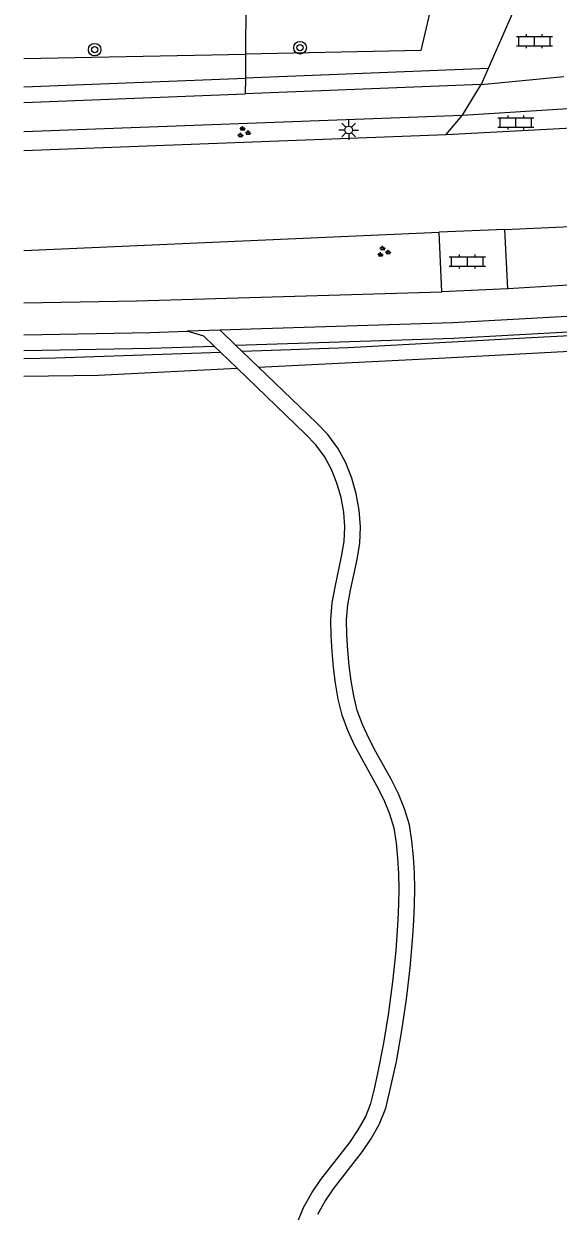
# Model space of a CAD drawing. Extents: x 128999 to 131010, y 395498 to 399007.
# Drawn here: x 129000 to 129034.1, y 396030.3 to 396106.1 of the extents above; entities that cross this region are included whole.
import ezdxf

# ---------------------------------------------------------------- set-up
doc = ezdxf.new("R2010")
doc.units = 0
for name, color, linetype in [('gg-afsc-hekwerk', 7, 'Continuous'), ('gg-knt-onverhard', 7, 'Continuous'), ('gg-knt-verharding', 7, 'Continuous'), ('gt-grn-groengrens', 7, 'Continuous'), ('gt-grn-groengrens NZ', 7, 'Continuous'), ('gt-grn-weggrens', 7, 'Continuous'), ('gt-symb-boom', 7, 'Continuous'), ('gt-symb-groenvak', 7, 'Continuous'), ('gt-symb-klinker verharding', 7, 'Continuous'), ('gt-symb-lichtmast', 7, 'Continuous')]:
    doc.layers.add(name, color=color, linetype=linetype)

# ---------------------------------------------------------------- blocks, each defined once
blk = doc.blocks.new('gt0-KL1')
at = {"layer": 'gt-symb-klinker verharding'}
for p, q in [((-1.15, 0.3), (1.15, 0.3)), ((-1, -0.3), (-1, 0.3)), ((-0.5, 0.3), (-0.5, 0.45)), ((0, -0.3), (0, 0.3)), ((0.5, 0.3), (0.5, 0.45)), ((1, -0.3), (1, 0.3)), ((-1.15, -0.3), (1.15, -0.3)), ((-0.5, -0.45), (-0.5, -0.3)), ((0.5, -0.45), (0.5, -0.3))]:
    blk.add_line(p, q, dxfattribs=at)
blk = doc.blocks.new('gt0-GRVAK')
at = {"layer": 'gt-symb-groenvak'}
for p, q in [((-0.11, 0.189), (-0.228, 0.24)), ((-0.182, 0.153), (0.088, 0.153)), ((-0.091, 0.211), (-0.156, 0.322)), ((-0.047, 0.214), (-0.047, 0.393)), ((-0.004, 0.211), (0.061, 0.322)), ((0.015, 0.189), (0.133, 0.24)), ((0.262, -0.052), (0.197, 0.059)), ((0.305, -0.049), (0.305, 0.13)), ((0.349, -0.052), (0.414, 0.059)), ((-0.245, -0.228), (-0.363, -0.177)), ((-0.318, -0.264), (-0.047, -0.264)), ((-0.226, -0.206), (-0.291, -0.095)), ((-0.183, -0.203), (-0.183, -0.024)), ((-0.139, -0.206), (-0.074, -0.095)), ((-0.12, -0.228), (-0.002, -0.177)), ((0.243, -0.074), (0.125, -0.023)), ((0.17, -0.11), (0.441, -0.11)), ((0.368, -0.074), (0.486, -0.023))]:
    blk.add_line(p, q, dxfattribs=at)
blk = doc.blocks.new('gt0-BOOM')
at = {"layer": 'gt-symb-boom'}
for radius in [0.4, 0.2]:
    blk.add_circle((0, 0), radius, dxfattribs=at)
blk = doc.blocks.new('gt0-LMAST')
at = {"layer": 'gt-symb-lichtmast'}
for p, q in [((-0.182, 0.173), (-0.447, 0.438)), ((-0.005, 0.246), (-0.005, 0.621)), ((0.172, 0.173), (0.437, 0.438)), ((-0.255, -0.004), (-0.63, -0.004)), ((-0.182, -0.181), (-0.447, -0.446)), ((-0.005, -0.254), (-0.005, -0.629)), ((0.437, -0.446), (0.172, -0.181)), ((0.245, -0.004), (0.62, -0.004))]:
    blk.add_line(p, q, dxfattribs=at)
blk.add_circle((-0.005, -0.004), 0.25, dxfattribs=at)

msp = doc.modelspace()

# ---------------------------------------------------------------- linework, layer by layer
at = {"layer": 'gg-afsc-hekwerk'}
msp.add_line((129000, 396103.86), (129014.142, 396104.15), dxfattribs=at)
msp.add_lwpolyline([(129026.034, 396107.455), (129025.32, 396104.379), (129014.142, 396104.15)], dxfattribs=at)
at = {"layer": 'gg-knt-onverhard'}
for p, q in [((129013.523, 396085.557), (129012.517, 396086.526)), ((129012.539, 396085.118), (129012.129, 396085.513)), ((129013.93, 396085.166), (129013.523, 396085.557)), ((129013.595, 396084.1), (129012.539, 396085.118)), ((129014.966, 396084.168), (129013.93, 396085.166))]:
    msp.add_line(p, q, dxfattribs=at)
for points in [[(129012.129, 396085.513), (129011.481, 396086.137), (129010.426, 396086.46)], [(129017.441, 396029.536), (129017.837, 396030.544), (129018.358, 396031.464), (129018.947, 396032.315), (129020.779, 396034.687), (129021.321, 396035.484), (129021.779, 396036.31), (129022.12, 396037.18), (129022.354, 396038.113), (129022.572, 396039.079), (129022.958, 396041.023), (129023.278, 396042.981), (129023.536, 396044.949), (129023.735, 396046.924), (129023.875, 396048.902), (129023.915, 396049.888), (129023.928, 396050.874), (129023.909, 396051.856), (129023.854, 396052.835), (129023.758, 396053.804), (129023.606, 396054.744), (129023.338, 396055.647), (129022.972, 396056.53), (129022.537, 396057.4), (129021.572, 396059.144), (129021.096, 396060.044), (129020.661, 396060.983), (129020.302, 396061.968), (129020.055, 396062.983), (129019.88, 396063.996), (129019.751, 396065.009), (129019.661, 396066.023), (129019.605, 396067.037), (129019.581, 396068.071), (129019.666, 396069.117), (129019.845, 396070.135), (129020.267, 396072.085), (129020.42, 396073.035), (129020.475, 396073.972), (129020.397, 396074.909), (129020.226, 396075.846), (129019.968, 396076.761), (129019.619, 396077.639), (129019.175, 396078.464), (129018.627, 396079.215), (129017.957, 396079.898), (129013.595, 396084.1)], [(129018.742, 396030.113), (129019.206, 396030.933), (129019.755, 396031.726), (129021.591, 396034.103), (129022.173, 396034.959), (129022.686, 396035.883), (129023.074, 396036.875), (129023.327, 396037.882), (129023.754, 396039.855), (129024.113, 396041.839), (129024.406, 396043.834), (129024.637, 396045.835), (129024.811, 396047.843), (129024.874, 396048.851), (129024.915, 396049.862), (129024.928, 396050.877), (129024.908, 396051.894), (129024.851, 396052.912), (129024.75, 396053.933), (129024.583, 396054.967), (129024.282, 396055.982), (129023.883, 396056.946), (129023.423, 396057.865), (129022.451, 396059.621), (129021.992, 396060.489), (129021.586, 396061.365), (129021.26, 396062.258), (129021.035, 396063.187), (129020.869, 396064.145), (129020.745, 396065.116), (129020.658, 396066.094), (129020.604, 396067.076), (129020.582, 396068.042), (129020.659, 396068.99), (129020.826, 396069.942), (129021.251, 396071.901), (129021.416, 396072.926), (129021.477, 396073.985), (129021.39, 396075.041), (129021.201, 396076.072), (129020.916, 396077.082), (129020.527, 396078.062), (129020.023, 396078.998), (129019.392, 396079.863), (129018.661, 396080.608), (129014.966, 396084.168)]]:
    msp.add_lwpolyline(points, dxfattribs=at)
at = {"layer": 'gg-knt-verharding'}
for p, q in [((129031.39, 396107.3), (129029.613, 396103.218)), ((129029.613, 396103.218), (129029.17, 396102.2)), ((129029.17, 396102.2), (129014.126, 396101.606)), ((129029.17, 396102.2), (129034.44, 396102.72)), ((129000, 396101.049), (129014.126, 396101.606)), ((129027.97, 396100.25), (129035.05, 396100.7)), ((129000, 396099.206), (129027.97, 396100.25)), ((129026.93, 396099.02), (129027.97, 396100.25)), ((129000, 396097.995), (129026.93, 396099.02)), ((129026.93, 396099.02), (129036.11, 396099.5)), ((129030.665, 396092.962), (129026.476, 396092.779)), ((129030.665, 396092.962), (129045.357, 396093.604)), ((129030.855, 396089.16), (129030.665, 396092.962)), ((129000, 396091.622), (129026.476, 396092.779)), ((129026.646, 396088.983), (129026.476, 396092.779)), ((129047.665, 396090.224), (129030.855, 396089.16)), ((129030.855, 396089.16), (129026.646, 396088.983)), ((129012.517, 396086.526), (129010.426, 396086.46)), ((129014.49, 396086.589), (129012.517, 396086.526))]:
    msp.add_line(p, q, dxfattribs=at)
for points in [[(129000, 396088.267), (129007.196, 396088.395), (129026.646, 396088.983)], [(129048.063, 396088.252), (129038.88, 396087.64), (129027.363, 396086.997), (129014.49, 396086.589)], [(129000, 396086.232), (129008.051, 396086.385), (129010.426, 396086.46)]]:
    msp.add_lwpolyline(points, dxfattribs=at)
at = {"layer": 'gt-grn-groengrens'}
for p, q in [((129014.163, 396107.36), (129014.142, 396104.15)), ((129014.142, 396104.15), (129014.132, 396102.607)), ((129014.132, 396102.607), (129014.126, 396101.606))]:
    msp.add_line(p, q, dxfattribs=at)
for points in [[(129071.878, 396088.042), (129033.153, 396086.086), (129020.692, 396085.399), (129013.93, 396085.166)], [(129014.966, 396084.168), (129026.454, 396084.737), (129048.322, 396085.92)], [(129000, 396084.718), (129002.021, 396084.756), (129012.539, 396085.118)], [(129000, 396083.584), (129004.751, 396083.662), (129013.595, 396084.1)]]:
    msp.add_lwpolyline(points, dxfattribs=at)
at = {"layer": 'gt-grn-groengrens NZ'}
for p in [(129029.613, 396103.218), (129000, 396102.05)]:
    msp.add_line(p, (129014.132, 396102.607), dxfattribs=at)
for points in [[(129048.159, 396087.256), (129038.941, 396086.642), (129027.407, 396085.998), (129013.523, 396085.557)], [(129000, 396085.231), (129008.076, 396085.385), (129012.129, 396085.513)]]:
    msp.add_lwpolyline(points, dxfattribs=at)
at = {"layer": 'gt-grn-weggrens'}
msp.add_line((129027.97, 396100.25), (129029.17, 396102.2), dxfattribs=at)

# ---------------------------------------------------------------- block references
at = {"layer": 'gt-symb-boom'}
for p in [(129004.521, 396104.427), (129017.617, 396104.551)]:
    msp.add_blockref('gt0-BOOM', p, dxfattribs=at)
at = {"layer": 'gt-symb-groenvak'}
for p in [(129014.002, 396099.151), (129022.928, 396091.526)]:
    msp.add_blockref('gt0-GRVAK', p, dxfattribs=at)
at = {"layer": 'gt-symb-klinker verharding'}
for p in [(129032.561, 396104.978), (129031.374, 396099.784), (129028.281, 396090.911)]:
    msp.add_blockref('gt0-KL1', p, dxfattribs=at)
at = {"layer": 'gt-symb-lichtmast'}
msp.add_blockref('gt0-LMAST', (129020.721, 396099.305), dxfattribs=at)

doc.saveas('drawing.dxf')
